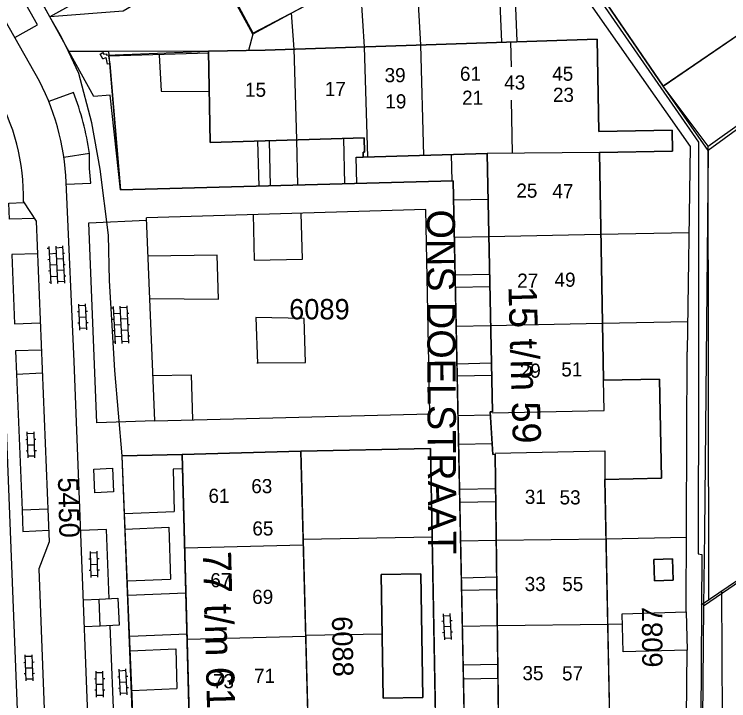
# Model space of a CAD drawing. Extents: x 148816 to 151297, y 399515 to 402500.
# Drawn here: x 150267.6 to 150330.8, y 399934.3 to 399995 of the extents above; entities that cross this region are included whole.
import ezdxf

# ---------------------------------------------------------------- set-up
doc = ezdxf.new("R2010")
doc.units = 0
for name, color, linetype in [('B01 Hoofdgebouw  [D] Norm', 7, 'Continuous'), ('B01 Hoofdgebouw  [T] Norm', 7, 'Continuous'), ('B01 hoofgebouw', 7, 'Continuous'), ('B02 Bijgebouw  [D] Norm', 7, 'Continuous'), ('B02 Bijgebouw  [T] Norm', 7, 'Continuous'), ('B07 Tussenmuur  [D] Norm', 7, 'Continuous'), ('G01 perceelsgrens', 7, 'Continuous'), ('S02 Open verharding  Norm', 7, 'Continuous'), ('T01 Muur  [D] Gem', 7, 'Continuous'), ('T01 Muur  [T] Gem', 7, 'Continuous'), ('T04 Haag heg  [D] Gem', 7, 'Continuous'), ('V00 Kant verharding algemeen  [T] Norm', 7, 'Continuous'), ('V06 Kant onverhard  [T] Gem', 7, 'Continuous'), ('Z01 perceelnummer', 7, 'Continuous'), ('Z02 huisnummer', 7, 'Continuous'), ('Z02 Huisnummer  [Tekst] Norm', 7, 'Continuous'), ('Z06 straatnaam', 7, 'Continuous')]:
    doc.layers.add(name, color=color, linetype=linetype)

msp = doc.modelspace()

# ---------------------------------------------------------------- linework, layer by layer
at = {"layer": 'B01 Hoofdgebouw  [D] Norm'}
for p, q in [((150319.39, 399982.745), (150309.46, 399982.65)), ((150319.811, 399959.93), (150319.755, 399962.615)), ((150309.942, 399959.723), (150319.811, 399959.93)), ((150310.179, 399956.153), (150319.886, 399956.357)), ((150319.886, 399956.357), (150319.88, 399953.85)), ((150282.515, 399954.774), (150281.682, 399954.752))]:
    msp.add_line(p, q, dxfattribs=at)
at = {"layer": 'B01 Hoofdgebouw  [T] Norm'}
for p, q in [((150270.79, 399994.74), (150267.88, 400000)), ((150325.02, 399988.62), (150317.261, 400000)), ((150275.16, 399997.17), (150270.79, 399994.74)), ((150335.67, 399995.88), (150325.02, 399988.62)), ((150289.82, 399991.79), (150319.205, 399992.77)), ((150319.205, 399992.77), (150319.355, 399984.605)), ((150284.82, 399991.7), (150289.82, 399991.79)), ((150284.97, 399983.64), (150284.82, 399991.7)), ((150319.355, 399984.605), (150325.815, 399984.725)), ((150325.815, 399984.725), (150325.845, 399982.865)), ((150298.59, 399984.03), (150284.97, 399983.64)), ((150298.62, 399982.78), (150298.59, 399984.03)), ((150298.5, 399982.34), (150298.51, 399982.77)), ((150309.46, 399982.65), (150298.5, 399982.34)), ((150298.51, 399982.77), (150298.62, 399982.78)), ((150309.94, 399959.81), (150309.46, 399982.65)), ((150325.845, 399982.865), (150319.39, 399982.745)), ((150319.39, 399982.745), (150319.755, 399962.615)), ((150319.755, 399962.615), (150324.71, 399962.705)), ((150324.71, 399962.705), (150324.88, 399953.95)), ((150309.97, 399956.06), (150309.73, 399959.81)), ((150309.73, 399959.81), (150309.94, 399959.81)), ((150282.48, 399956.06), (150292.98, 399956.34)), ((150283.37, 399923.06), (150282.48, 399956.06)), ((150292.98, 399956.34), (150293.86, 399923.33)), ((150310.18, 399956.08), (150309.97, 399956.06)), ((150310.57, 399924.94), (150310.18, 399956.08)), ((150324.88, 399953.95), (150319.88, 399953.85)), ((150319.88, 399953.85), (150320.45, 399925.24)), ((150324.21, 399946.76), (150325.86, 399946.81)), ((150324.27, 399944.88), (150324.21, 399946.76)), ((150325.86, 399946.81), (150325.91, 399944.93)), ((150303.6, 399945.51), (150300.09, 399945.45)), ((150300.09, 399945.45), (150300.27, 399934.5)), ((150303.78, 399934.56), (150303.6, 399945.51)), ((150325.91, 399944.93), (150324.27, 399944.88)), ((150300.27, 399934.5), (150303.78, 399934.56))]:
    msp.add_line(p, q, dxfattribs=at)
at = {"layer": 'B01 hoofgebouw'}
for points in [[(150275.16, 399997.17), (150270.79, 399994.74), (150267.878, 400000)], [(150294.214, 400000), (150295.815, 399997.058), (150288.754, 399993.214), (150285.126, 399999.879), (150285.348, 400000)], [(150318.261, 399998.535), (150325.02, 399988.62), (150335.67, 399995.88), (150334.28, 399997.89), (150337.368, 400000)], [(150324.71, 399962.705), (150319.757, 399962.615), (150319.393, 399982.746), (150325.847, 399982.863), (150325.814, 399984.724), (150319.354, 399984.607), (150319.206, 399992.77), (150289.82, 399991.79), (150284.82, 399991.7), (150284.97, 399983.64), (150298.59, 399984.03), (150298.62, 399982.78), (150298.51, 399982.77), (150298.5, 399982.34), (150309.46, 399982.65), (150309.94, 399959.81), (150309.73, 399959.81), (150309.97, 399956.06), (150310.18, 399956.08), (150310.57, 399924.94), (150320.45, 399925.24), (150319.88, 399953.85), (150324.88, 399953.95), (150324.71, 399962.705)], [(150292.98, 399956.34), (150282.48, 399956.06), (150283.37, 399923.06), (150293.86, 399923.33), (150292.98, 399956.34)], [(150324.21, 399946.76), (150324.27, 399944.88), (150325.91, 399944.93), (150325.86, 399946.81), (150324.21, 399946.76)], [(150300.09, 399945.45), (150303.6, 399945.51), (150303.78, 399934.56), (150300.27, 399934.5), (150300.09, 399945.45)]]:
    msp.add_lwpolyline(points, dxfattribs=at)
at = {"layer": 'B02 Bijgebouw  [D] Norm'}
msp.add_lwpolyline([(150294.315, 400000), (150295.934, 399997.061), (150288.774, 399993.309), (150285.288, 399999.765), (150285.695, 400000)], dxfattribs=at)
at = {"layer": 'B02 Bijgebouw  [T] Norm'}
msp.add_lwpolyline([(150327.061, 399942.125), (150327.151, 399938.756), (150321.502, 399938.603), (150321.411, 399941.973), (150327.061, 399942.125)], dxfattribs=at)
at = {"layer": 'B07 Tussenmuur  [D] Norm'}
for p, q in [((150298.904, 399982.351), (150298.629, 399992.084)), ((150298.904, 399982.351), (150298.629, 399992.084)), ((150303.87, 399982.492), (150303.594, 399992.249)), ((150303.87, 399982.492), (150303.594, 399992.249)), ((150311.537, 399992.514), (150311.577, 399990.322)), ((150311.537, 399992.514), (150311.577, 399990.322)), ((150292.625, 399983.859), (150292.394, 399991.942)), ((150292.625, 399983.859), (150292.394, 399991.942)), ((150311.715, 399982.691), (150311.63, 399987.367)), ((150311.715, 399982.691), (150311.63, 399987.367)), ((150309.612, 399975.326), (150319.482, 399975.533)), ((150309.612, 399975.326), (150319.482, 399975.533)), ((150309.773, 399967.454), (150319.643, 399967.661)), ((150309.773, 399967.454), (150319.643, 399967.661)), ((150310.275, 399948.474), (150319.999, 399948.596)), ((150310.275, 399948.474), (150319.999, 399948.596)), ((150282.703, 399947.782), (150293.201, 399948.065)), ((150282.703, 399947.782), (150293.201, 399948.065)), ((150310.37, 399940.932), (150320.148, 399941.054)), ((150310.37, 399940.932), (150320.148, 399941.054)), ((150282.921, 399939.707), (150293.416, 399939.99)), ((150282.921, 399939.707), (150293.416, 399939.99))]:
    msp.add_line(p, q, dxfattribs=at)
at = {"layer": 'G01 perceelsgrens'}
for points in [[(150285.348, 400000), (150285.126, 399999.879), (150277.272, 399995.231), (150270.79, 399994.74)], [(150301.163, 400000), (150295.815, 399997.058), (150288.754, 399993.214), (150288.353, 399991.764), (150284.82, 399991.7), (150275.992, 399991.677)], [(150329.011, 399982.925), (150325.02, 399988.62), (150317.262, 400000)], [(150270.79, 399994.74), (150268.222, 399999.378)], [(150272.433, 399991.667), (150271.819, 399992.941), (150270.79, 399994.74)], [(150344.445, 399994.184), (150329.011, 399982.925)], [(150275.992, 399991.677), (150272.433, 399991.667)], [(150277.19, 399955.92), (150276.522, 399963.475), (150276.052, 399971.415), (150275.986, 399975.431), (150275.241, 399981.267), (150274.487, 399985.369), (150273.363, 399989.737), (150272.433, 399991.667)], [(150328.408, 399921.647), (150307.67, 399921.86), (150306.46, 399980.24), (150277.03, 399979.43), (150275.992, 399991.677)], [(150329.011, 399982.925), (150328.7, 399949.192), (150328.609, 399942.636)], [(150363.26, 399966.373), (150328.609, 399942.636)], [(150278.59, 399922.15), (150305.11, 399921.88), (150304.45, 399956.58), (150292.98, 399956.34), (150282.48, 399956.06), (150277.19, 399955.92)], [(150278.59, 399922.15), (150277.754, 399942.325), (150277.19, 399955.92)], [(150328.609, 399942.636), (150328.451, 399925.862), (150328.408, 399921.647)]]:
    msp.add_lwpolyline(points, dxfattribs=at)
at = {"layer": 'S02 Open verharding  Norm'}
for p, q in [((150270.703, 399974.42), (150270.874, 399971.124)), ((150271.303, 399974.451), (150271.473, 399971.155)), ((150271.909, 399974.332), (150271.31, 399974.301)), ((150271.902, 399974.482), (150272.073, 399971.186)), ((150270.711, 399974.27), (150270.561, 399974.262)), ((150271.336, 399973.802), (150270.737, 399973.771)), ((150271.935, 399973.833), (150272.085, 399973.841)), ((150270.763, 399973.271), (150270.613, 399973.263)), ((150271.961, 399973.333), (150271.362, 399973.302)), ((150271.388, 399972.803), (150270.789, 399972.772)), ((150271.987, 399972.834), (150272.137, 399972.842)), ((150270.815, 399972.273), (150270.665, 399972.265)), ((150270.841, 399971.773), (150271.44, 399971.804)), ((150272.013, 399972.335), (150271.414, 399972.304)), ((150272.039, 399971.835), (150272.189, 399971.843)), ((150270.867, 399971.274), (150270.717, 399971.266)), ((150272.065, 399971.336), (150271.466, 399971.305)), ((150273.451, 399967.038), (150273.338, 399969.335)), ((150274.05, 399967.067), (150273.937, 399969.364)), ((150273.22, 399968.678), (150273.37, 399968.686)), ((150273.944, 399969.215), (150273.345, 399969.185)), ((150273.969, 399968.715), (150274.119, 399968.723)), ((150276.4, 399968.976), (150276.25, 399968.969)), ((150276.393, 399969.126), (150276.557, 399965.83)), ((150276.992, 399969.156), (150277.156, 399965.86)), ((150277.599, 399969.036), (150276.999, 399969.006)), ((150277.591, 399969.186), (150277.755, 399965.89)), ((150273.394, 399968.186), (150273.994, 399968.216)), ((150277.024, 399968.507), (150276.425, 399968.477)), ((150277.648, 399968.037), (150277.049, 399968.007)), ((150277.624, 399968.537), (150277.773, 399968.544)), ((150273.269, 399967.679), (150273.419, 399967.687)), ((150274.018, 399967.716), (150274.168, 399967.724)), ((150276.45, 399967.978), (150276.3, 399967.97)), ((150277.074, 399967.508), (150276.475, 399967.478)), ((150277.673, 399967.538), (150277.823, 399967.545)), ((150274.043, 399967.217), (150273.444, 399967.187)), ((150276.5, 399966.979), (150276.35, 399966.971)), ((150277.698, 399967.038), (150277.099, 399967.009)), ((150276.524, 399966.479), (150277.124, 399966.509)), ((150277.723, 399966.539), (150277.873, 399966.547)), ((150276.549, 399965.98), (150276.399, 399965.973)), ((150277.748, 399966.04), (150277.149, 399966.01)), ((150268.865, 399955.739), (150268.794, 399958.038)), ((150269.398, 399957.907), (150268.798, 399957.888)), ((150269.464, 399955.758), (150269.393, 399958.057)), ((150268.664, 399957.384), (150268.814, 399957.389)), ((150269.413, 399957.407), (150269.563, 399957.412)), ((150268.829, 399956.889), (150269.429, 399956.907)), ((150268.695, 399956.384), (150268.845, 399956.389)), ((150269.444, 399956.407), (150269.594, 399956.412)), ((150269.46, 399955.908), (150268.86, 399955.889)), ((150274.43, 399945.181), (150274.386, 399947.481)), ((150274.989, 399947.343), (150274.389, 399947.331)), ((150275.03, 399945.193), (150274.986, 399947.493)), ((150274.248, 399946.828), (150274.398, 399946.831)), ((150274.998, 399946.843), (150275.148, 399946.846)), ((150274.408, 399946.331), (150275.008, 399946.343)), ((150274.268, 399945.828), (150274.418, 399945.831)), ((150275.027, 399945.343), (150274.427, 399945.331)), ((150275.018, 399945.843), (150275.168, 399945.846)), ((150305.576, 399941.947), (150305.686, 399939.65)), ((150305.583, 399941.797), (150306.183, 399941.826)), ((150306.176, 399941.976), (150306.286, 399939.679)), ((150305.607, 399941.298), (150305.458, 399941.291)), ((150306.357, 399941.334), (150306.207, 399941.327)), ((150305.655, 399940.299), (150305.505, 399940.292)), ((150306.231, 399940.827), (150305.631, 399940.799)), ((150306.404, 399940.335), (150306.255, 399940.328)), ((150305.679, 399939.8), (150306.279, 399939.829)), ((150268.704, 399936.027), (150268.618, 399938.325)), ((150269.304, 399936.049), (150269.218, 399938.347)), ((150269.224, 399938.197), (150268.624, 399938.175)), ((150269.242, 399937.698), (150269.392, 399937.703)), ((150268.493, 399937.67), (150268.643, 399937.675)), ((150268.661, 399937.176), (150269.261, 399937.198)), ((150277.037, 399934.759), (150276.914, 399937.055)), ((150277.636, 399934.791), (150277.513, 399937.087)), ((150268.53, 399936.671), (150268.68, 399936.676)), ((150269.279, 399936.699), (150269.429, 399936.704)), ((150274.922, 399934.58), (150274.878, 399936.88)), ((150275.481, 399936.742), (150274.881, 399936.73)), ((150275.522, 399934.592), (150275.478, 399936.892)), ((150277.521, 399936.938), (150276.922, 399936.906)), ((150277.548, 399936.438), (150277.698, 399936.446)), ((150269.298, 399936.199), (150268.698, 399936.177)), ((150274.74, 399936.227), (150274.89, 399936.23)), ((150275.49, 399936.242), (150275.64, 399936.245)), ((150276.799, 399936.398), (150276.949, 399936.406)), ((150276.975, 399935.907), (150277.575, 399935.939)), ((150274.76, 399935.227), (150274.91, 399935.23)), ((150274.9, 399935.73), (150275.5, 399935.742)), ((150275.51, 399935.242), (150275.66, 399935.245)), ((150276.852, 399935.4), (150277.002, 399935.408)), ((150277.601, 399935.44), (150277.751, 399935.448)), ((150275.519, 399934.742), (150274.919, 399934.73)), ((150277.628, 399934.94), (150277.029, 399934.908))]:
    msp.add_line(p, q, dxfattribs=at)
at = {"layer": 'T01 Muur  [D] Gem'}
for p, q in [((150275.225, 399991.449), (150275.487, 399991.595)), ((150275.469, 399991.013), (150275.225, 399991.449)), ((150275.487, 399991.595), (150275.57, 399991.447)), ((150275.57, 399991.447), (150275.8, 399991.453)), ((150275.8, 399991.453), (150275.803, 399991.343)), ((150275.803, 399991.343), (150284.82, 399991.7)), ((150284.825, 399991.53), (150275.976, 399991.253)), ((150275.469, 399991.013), (150275.73, 399991.158)), ((150275.73, 399991.158), (150275.845, 399990.542)), ((150275.976, 399991.253), (150276.1, 399990.589)), ((150276.1, 399990.589), (150275.845, 399990.542))]:
    msp.add_line(p, q, dxfattribs=at)
at = {"layer": 'T01 Muur  [T] Gem'}
msp.add_lwpolyline([(150329.075, 399943.167), (150329.012, 399983.311), (150344.723, 399994.517), (150349.46, 399987.385)], dxfattribs=at)
at = {"layer": 'T04 Haag heg  [D] Gem'}
for p, q in [((150276.1, 399990.589), (150277.03, 399979.43)), ((150292.735, 399979.862), (150292.625, 399983.859)), ((150319.482, 399975.533), (150327.322, 399975.675)), ((150306.562, 399975.262), (150309.612, 399975.326)), ((150306.72, 399967.391), (150309.773, 399967.454)), ((150319.643, 399967.661), (150327.249, 399967.798)), ((150304.599, 399948.737), (150293.188, 399948.52)), ((150307.12, 399948.408), (150310.275, 399948.474)), ((150319.999, 399948.596), (150327.1, 399948.725)), ((150307.276, 399940.868), (150310.37, 399940.932)), ((150320.148, 399941.054), (150321.435, 399941.077)), ((150300.177, 399940.153), (150293.414, 399940.042))]:
    msp.add_line(p, q, dxfattribs=at)
for points in [[(150310.763, 399992.537), (150310.441, 400000)], [(150312.109, 399992.6), (150311.811, 400000)], [(150303.594, 399992.249), (150303.173, 399999.553)], [(150298.629, 399992.084), (150298.325, 399996.726), (150296.784, 399995.67), (150295.892, 399997.039)], [(150292.399, 399991.876), (150292.156, 399995.081)], [(150280.443, 399991.393), (150280.635, 399988.174), (150284.828, 399988.135)], [(150329.012, 399983.311), (150325.02, 399988.62)], [(150288.758, 399977.307), (150288.869, 399973.212), (150293.138, 399973.326), (150293.001, 399977.37)], [(150279.619, 399969.834), (150285.696, 399969.775), (150285.587, 399973.667), (150279.467, 399973.567)], [(150289.099, 399964.158), (150293.394, 399964.17), (150293.284, 399968.062), (150289.014, 399968.151), (150289.15, 399964.082)], [(150279.897, 399963.037), (150283.288, 399963.089), (150283.398, 399959.146)]]:
    msp.add_lwpolyline(points, dxfattribs=at)
at = {"layer": 'V00 Kant verharding algemeen  [T] Norm'}
for p, q in [((150296.886, 399979.977), (150296.776, 399983.978)), ((150289.295, 399979.768), (150289.185, 399983.761)), ((150290.311, 399979.796), (150290.201, 399983.79)), ((150306.362, 399980.237), (150306.298, 399982.573)), ((150297.869, 399982.323), (150298.5, 399982.34)), ((150297.933, 399980.005), (150297.869, 399982.323)), ((150277.03, 399979.43), (150306.46, 399980.24)), ((150306.46, 399980.24), (150307.67, 399921.86)), ((150306.495, 399978.547), (150309.545, 399978.61)), ((150304.04, 399977.72), (150279.329, 399976.959)), ((150304.4, 399959.63), (150304.04, 399977.72)), ((150306.632, 399971.918), (150309.684, 399971.982)), ((150306.655, 399970.827), (150309.707, 399970.89)), ((150363.3, 399966.72), (150328.401, 399942.712)), ((150327.061, 399942.125), (150327.16, 399965.11)), ((150306.795, 399964.074), (150309.849, 399964.138)), ((150306.817, 399963.008), (150309.871, 399963.072)), ((150328.17, 399962.92), (150328.13, 399947.25)), ((150280.06, 399959.028), (150304.4, 399959.63)), ((150306.89, 399959.482), (150309.747, 399959.541)), ((150306.942, 399956.967), (150309.908, 399957.028)), ((150277.19, 399955.92), (150282.48, 399956.06)), ((150292.98, 399956.34), (150304.45, 399956.58)), ((150304.45, 399956.58), (150305.11, 399921.88)), ((150307.025, 399952.974), (150310.218, 399953.041)), ((150307.049, 399951.834), (150310.232, 399951.9)), ((150277.402, 399950.817), (150281.783, 399950.999)), ((150277.458, 399949.458), (150281.326, 399949.618)), ((150281.326, 399949.618), (150281.45, 399945.024)), ((150328.13, 399947.25), (150328.45, 399947.22)), ((150328.45, 399947.22), (150328.32, 399921.65)), ((150277.648, 399944.867), (150281.45, 399945.024)), ((150307.187, 399945.153), (150310.316, 399945.217)), ((150307.21, 399944.038), (150310.33, 399944.102)), ((150277.7, 399943.62), (150282.81, 399943.831)), ((150330.2, 399943.95), (150330.32, 399921.63)), ((150277.851, 399939.987), (150282.938, 399940.198)), ((150277.904, 399938.686), (150281.922, 399938.853)), ((150281.922, 399938.853), (150282.021, 399935.349)), ((150327, 399921.67), (150327.151, 399938.756)), ((150307.347, 399937.462), (150310.412, 399937.525)), ((150307.372, 399936.22), (150310.428, 399936.283)), ((150278.05, 399935.184), (150282.021, 399935.349))]:
    msp.add_line(p, q, dxfattribs=at)
for points in [[(150269.867, 399989.048), (150263.661, 400000)], [(150315.676, 400000), (150327.411, 399983.272), (150327.16, 399965.11)], [(150316.84, 400000), (150328.17, 399983.66), (150328.17, 399962.92)], [(150277.03, 399979.43), (150276.119, 399987.822)], [(150272.246, 399979.956), (150274.414, 399980.043), (150274.306, 399981.329), (150274.296, 399982.667), (150272.035, 399982.317)], [(150279.875, 399829.592), (150277.518, 399890.054), (150276.415, 399913.833), (150274.799, 399916.237), (150272.927, 399964.275), (150272.256, 399979.477)], [(150269.416, 399976.907), (150267.23, 399976.839), (150267.151, 399978.263), (150268.501, 399978.317)], [(150268.445, 399978.385), (150269.564, 399976.682)], [(150280.06, 399959.028), (150279.329, 399976.959)], [(150269.564, 399976.682), (150270.73, 399948.325), (150269.806, 399945.947), (150271.015, 399914.215), (150272.098, 399912.642)], [(150266.313, 399973.285), (150268.816, 399910.205)], [(150270.033, 399965.272), (150267.76, 399965.201), (150267.852, 399963.144), (150270.116, 399963.255)], [(150278.498, 399922.134), (150277.176, 399955.904)], [(150276.428, 399952.742), (150274.779, 399952.665), (150274.68, 399954.764), (150276.33, 399954.842), (150276.428, 399952.742)], [(150282.515, 399954.774), (150281.682, 399954.752), (150281.783, 399950.999)], [(150270.611, 399951.218), (150268.33, 399951.124), (150268.401, 399949.229), (150270.688, 399949.353)], [(150275.241, 399940.878), (150275.139, 399943.26), (150276.806, 399943.331), (150276.908, 399940.949), (150275.241, 399940.878)]]:
    msp.add_lwpolyline(points, dxfattribs=at)
for centre, radius, start, end in [((150250.987, 399979.252), 21.27, 0.60672, 27.42351), ((150250.047, 399978.879), 18.405, 358.46161, 30.52405)]:
    msp.add_arc(centre, radius, start, end, dxfattribs=at)
at = {"layer": 'V06 Kant onverhard  [T] Gem'}
for points in [[(150267.68, 399992.908), (150269.695, 399994.029), (150266.304, 400000)], [(150276.119, 399987.822), (150274.671, 399987.688), (150270.79, 399994.74)], [(150272.883, 399988.054), (150270.7, 399987.24)], [(150280.06, 399959.028), (150274.948, 399958.842), (150274.244, 399976.534), (150279.337, 399976.764)], [(150269.683, 399973.795), (150267.427, 399973.728), (150267.671, 399967.603), (150269.934, 399967.696)], [(150267.852, 399963.144), (150268.33, 399951.124)], [(150276.043, 399943.299), (150275.809, 399949.414), (150273.518, 399949.32)], [(150273.761, 399943.198), (150275.14, 399943.259)], [(150275.24, 399940.879), (150273.848, 399940.814)], [(150276.506, 399931.436), (150276.127, 399940.916)]]:
    msp.add_lwpolyline(points, dxfattribs=at)
msp.add_arc((150249.712, 399979.098), 24.842, 8.26137, 21.1336, dxfattribs=at)

# ---------------------------------------------------------------- texts
at = {"layer": 'Z01 perceelnummer'}
msp.add_text('6089', height=1.8, dxfattribs=at).set_placement((150291.951, 399967.993))
for s, rotation, p in [('5450', 271.47901, (150271.5, 399954.01)), ('6087', 90.40308, (150324.981, 399937.216)), ('6088', 271.37209, (150295.727, 399941.731))]:
    msp.add_text(s, height=1.8, rotation=rotation, dxfattribs=at).set_placement(p)
at = {"layer": 'Z02 huisnummer'}
for s, rotation, p in [('15 t/m 59', 271.66111, (150311.342, 399970.91)), ('77 t/m 61', 271.54661, (150284.317, 399947.462))]:
    msp.add_text(s, height=2.5, rotation=rotation, dxfattribs=at).set_placement(p)
at = {"layer": 'Z02 Huisnummer  [Tekst] Norm'}
for s, p in [('39', (150300.394, 399988.958)), ('61', (150307.056, 399989.086)), ('45', (150315.219, 399989.086)), ('43', (150310.974, 399988.314)), ('15', (150288.051, 399987.671)), ('17', (150295.105, 399987.735)), ('21', (150307.252, 399986.963)), ('23', (150315.285, 399987.22)), ('19', (150300.46, 399986.641)), ('25', (150312.047, 399978.75)), ('47', (150315.233, 399978.703)), ('27', (150312.123, 399970.792)), ('49', (150315.424, 399970.875)), ('29', (150312.349, 399962.833)), ('51', (150316.02, 399962.945)), ('63', (150288.604, 399952.627)), ('61', (150284.819, 399951.773)), ('31', (150312.8, 399951.681)), ('53', (150315.87, 399951.632)), ('65', (150288.699, 399948.886)), ('67', (150284.977, 399944.315)), ('33', (150312.784, 399943.972)), ('55', (150316.105, 399943.972)), ('69', (150288.683, 399942.84)), ('71', (150288.84, 399935.848)), ('35', (150312.584, 399936.093)), ('57', (150316.089, 399936.077)), ('73', (150285.213, 399935.382))]:
    msp.add_text(s, height=1.25, dxfattribs=at).set_placement(p)
at = {"layer": 'Z06 straatnaam'}
msp.add_text('ONS DOELSTRAAT', height=2.5, rotation=270.22918, dxfattribs=at).set_placement((150304.124, 399977.698))

doc.saveas('drawing.dxf')
